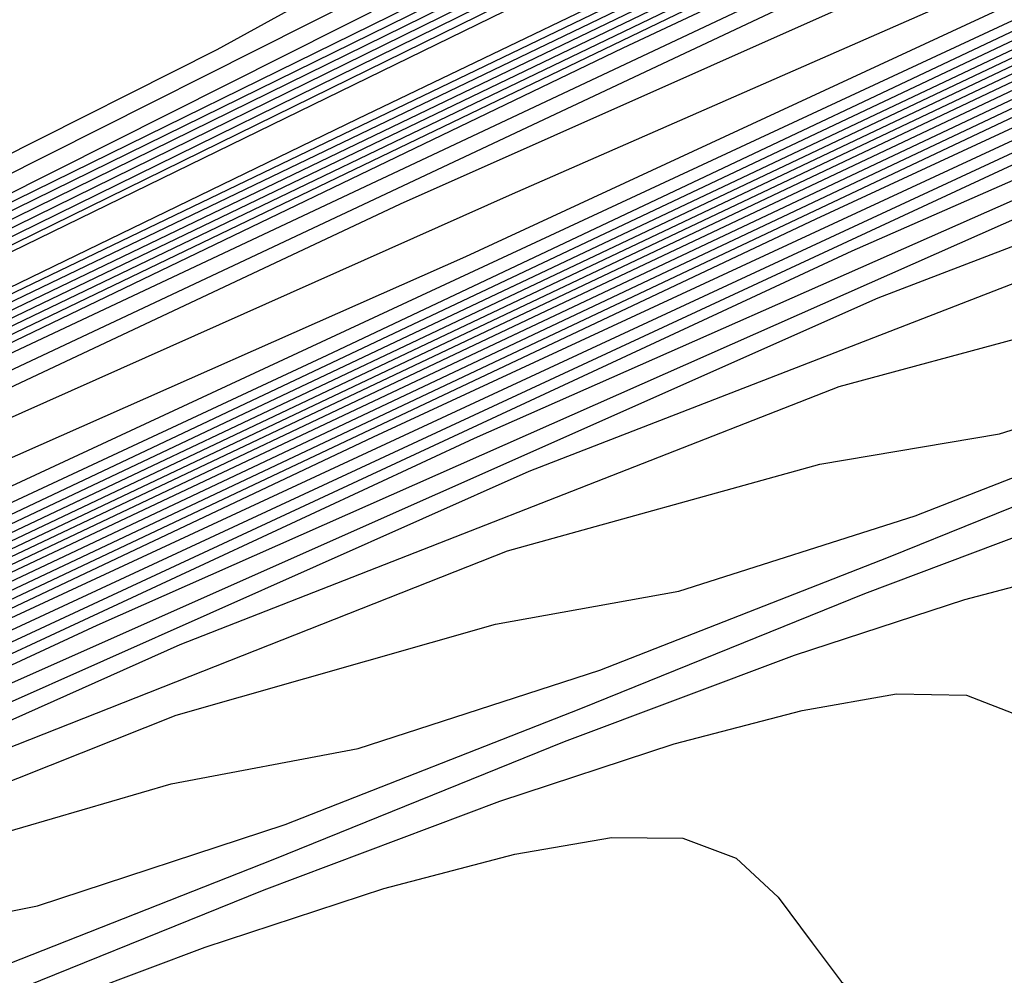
# Model space of a CAD drawing. Extents: x 3249832 to 3255657, y 13789405 to 13793316.
# Tile 556 of 656: x 3254768.1 to 3254771.07, y 13790610.97 to 13790613.85. Entities that reach past the tile are written whole.
import ezdxf

# ---------------------------------------------------------------- set-up
doc = ezdxf.new("R2010")
doc.units = 0
doc.header["$LTSCALE"] = 100
doc.header["$MEASUREMENT"] = 0
for name, color, linetype in [('GRATIO_CON', 10, 'CONTINUOUS'), ('GRATIO_ICON', 7, 'CONTINUOUS'), ('TARGETS_EAST', 7, 'CONTINUOUS')]:
    doc.layers.add(name, color=color, linetype=linetype)

# ---------------------------------------------------------------- blocks, each defined once
blk = doc.blocks.new('Gratio_032316_contours')
at = {"layer": 'GRATIO_CON', "color": 1, "linetype": 'Continuous', "flags": 128}
for points in [[(3254642.139, 13790551.7053), (3254660.6124, 13790560.6687), (3254682.3072, 13790571.2723), (3254700.7352, 13790580.305), (3254711.0317, 13790585.3564), (3254714.825, 13790587.2199), (3254715.3665, 13790587.4896), (3254715.3659, 13790587.4937), (3254715.3657, 13790587.4969), (3254715.3666, 13790587.4975), (3254715.9081, 13790587.7572), (3254719.6861, 13790589.589), (3254729.9352, 13790594.5687), (3254748.2689, 13790603.4881), (3254769.8147, 13790614.0012), (3254788.079, 13790622.9777)], [(3254643.9573, 13790552.6097), (3254661.9705, 13790561.3498), (3254683.1246, 13790571.6892), (3254701.0934, 13790580.4969), (3254711.1333, 13790585.4226), (3254714.8321, 13790587.2398), (3254715.3601, 13790587.5029), (3254715.3596, 13790587.5069), (3254715.3595, 13790587.5098), (3254715.3603, 13790587.5104), (3254715.8805, 13790587.7597), (3254719.5093, 13790589.5191), (3254729.3537, 13790594.3022), (3254746.9632, 13790602.8693), (3254767.6581, 13790612.9672), (3254785.2011, 13790621.5892)], [(3254645.7757, 13790553.5142), (3254663.3285, 13790562.0309), (3254683.9419, 13790572.1067), (3254701.4513, 13790580.6909), (3254711.2342, 13790585.4933), (3254714.8385, 13790587.2659), (3254715.3542, 13790587.5212), (3254715.853, 13790587.7617), (3254719.3325, 13790589.4492), (3254728.7721, 13790594.0356), (3254745.6576, 13790602.2505), (3254765.5015, 13790611.9331), (3254782.3232, 13790620.2006)], [(3254647.5941, 13790554.4186), (3254664.6865, 13790562.712), (3254684.7593, 13790572.5235), (3254701.8095, 13790580.8826), (3254711.336, 13790585.5591), (3254714.8458, 13790587.2852), (3254715.348, 13790587.5339), (3254715.8254, 13790587.7641), (3254719.1557, 13790589.3793), (3254728.1905, 13790593.7691), (3254744.3519, 13790601.6317), (3254763.3449, 13790610.8991), (3254779.4453, 13790618.8121)], [(3254651.2308, 13790556.2274), (3254667.4026, 13790564.0741), (3254686.3942, 13790573.3572), (3254702.526, 13790581.266), (3254711.5395, 13790585.6907), (3254714.8603, 13790587.3239), (3254715.3355, 13790587.5594), (3254715.7702, 13790587.7691), (3254718.8022, 13790589.2396), (3254727.0274, 13790593.236), (3254741.7406, 13790600.3941), (3254759.0318, 13790608.8311), (3254773.6894, 13790616.035)], [(3254653.0492, 13790557.1319), (3254668.7606, 13790564.7552), (3254687.2116, 13790573.774), (3254702.8843, 13790581.4577), (3254711.6412, 13790585.7564), (3254714.8676, 13790587.3433), (3254715.3293, 13790587.5721), (3254715.7426, 13790587.7716), (3254718.6254, 13790589.1697), (3254726.4458, 13790592.9695), (3254740.435, 13790599.7753), (3254756.8752, 13790607.7971), (3254770.8115, 13790614.6465), (3254778.5294, 13790618.5309)], [(3254646.2517, 13790553.9528), (3254654.8675, 13790558.0363), (3254670.1186, 13790565.4362), (3254688.0291, 13790574.1908), (3254703.2426, 13790581.6494), (3254711.743, 13790585.8222), (3254714.8749, 13790587.3627), (3254715.3231, 13790587.5848), (3254715.7151, 13790587.774), (3254718.4486, 13790589.0998), (3254725.8643, 13790592.703), (3254739.1294, 13790599.1565), (3254754.7186, 13790606.7631), (3254767.9336, 13790613.258), (3254775.252, 13790616.9413)], [(3254648.3232, 13790554.9771), (3254656.6859, 13790558.9407), (3254671.4766, 13790566.1173), (3254688.8465, 13790574.6076), (3254703.6008, 13790581.8411), (3254711.8447, 13790585.888), (3254714.8821, 13790587.382), (3254715.3169, 13790587.5976), (3254715.6875, 13790587.7765), (3254718.2718, 13790589.03), (3254725.2827, 13790592.4364), (3254737.8237, 13790598.5377), (3254752.562, 13790605.7291), (3254765.0557, 13790611.8694), (3254771.9746, 13790615.3518)]]:
    blk.add_lwpolyline(points, dxfattribs=at)
at = {"layer": 'GRATIO_CON', "color": 5, "linetype": 'Continuous', "flags": 128}
for points in [[(3254645.4599, 13790553.036), (3254663.069, 13790561.7623), (3254683.7862, 13790571.9554), (3254701.3959, 13790580.5965), (3254711.2365, 13790585.4241), (3254714.8618, 13790587.205), (3254715.3792, 13790587.4629), (3254715.3785, 13790587.4674), (3254715.3782, 13790587.4709), (3254715.379, 13790587.4719), (3254715.9133, 13790587.7279), (3254719.64, 13790589.5343), (3254729.7495, 13790594.4457), (3254747.8375, 13790603.2357), (3254769.1201, 13790613.5531), (3254787.2186, 13790622.2657)], [(3254649.9599, 13790555.2348), (3254666.4373, 13790563.4004), (3254685.823, 13790572.9383), (3254702.301, 13790581.0241), (3254711.5092, 13790585.5415), (3254714.9015, 13790587.208), (3254715.3856, 13790587.4496), (3254715.3848, 13790587.4542), (3254715.3844, 13790587.458), (3254715.3852, 13790587.4591), (3254715.9013, 13790587.7061), (3254719.4996, 13790589.4499), (3254729.2606, 13790594.1916), (3254746.7248, 13790602.6782), (3254767.2733, 13790612.6396), (3254784.7474, 13790621.0516)], [(3254645.8078, 13790553.0477), (3254654.4599, 13790557.4337), (3254669.8056, 13790565.0385), (3254687.8597, 13790573.9222), (3254703.2055, 13790581.4548), (3254711.7805, 13790585.6657), (3254714.9395, 13790587.2206), (3254715.3915, 13790587.4448), (3254715.8892, 13790587.6839), (3254719.3592, 13790589.3654), (3254728.7717, 13790593.9374), (3254745.612, 13790602.1206), (3254765.4264, 13790611.7261), (3254782.2763, 13790619.8376)], [(3254650.9146, 13790555.5543), (3254658.9599, 13790559.6325), (3254673.1739, 13790566.6765), (3254689.8966, 13790574.9051), (3254704.1107, 13790581.8824), (3254712.0533, 13790585.783), (3254714.9794, 13790587.2235), (3254715.3982, 13790587.4313), (3254715.8776, 13790587.6614), (3254719.2191, 13790589.2805), (3254728.2829, 13790593.683), (3254744.4993, 13790601.563), (3254763.5796, 13790610.8126), (3254779.8051, 13790618.6235)], [(3254649.0895, 13790554.2614), (3254654.3182, 13790556.9458), (3254657.5919, 13790558.6919), (3254661.1283, 13790560.5677), (3254667.9599, 13790564.0302), (3254679.9106, 13790569.9526), (3254693.9704, 13790576.8709), (3254705.921, 13790582.737), (3254712.5988, 13790586.0165), (3254715.0585, 13790587.2285), (3254715.4093, 13790587.4057), (3254715.4091, 13790587.4086), (3254715.4097, 13790587.4091), (3254715.4114, 13790587.4072), (3254715.8544, 13790587.617), (3254718.939, 13790589.1106), (3254727.3053, 13790593.1741), (3254742.2739, 13790600.4477), (3254759.8859, 13790608.9855), (3254774.8628, 13790616.1954)], [(3254652.9316, 13790556.1611), (3254659.0279, 13790559.2737), (3254662.7531, 13790561.2358), (3254666.2352, 13790563.0744), (3254672.4599, 13790566.2291), (3254683.2789, 13790571.5906), (3254696.0073, 13790577.8537), (3254706.8262, 13790583.1644), (3254712.8717, 13790586.1333), (3254715.0984, 13790587.2306), (3254715.416, 13790587.3911), (3254715.416, 13790587.3939), (3254715.4167, 13790587.3946), (3254715.4184, 13790587.393), (3254715.843, 13790587.5942), (3254718.799, 13790589.0255), (3254726.8166, 13790592.9197), (3254741.1612, 13790599.8901), (3254758.039, 13790608.072), (3254772.3917, 13790614.9813)], [(3254648.5889, 13790553.912), (3254656.7738, 13790558.0608), (3254663.7375, 13790561.6017), (3254667.9142, 13790563.7796), (3254671.342, 13790565.581), (3254676.9599, 13790568.4279), (3254686.6472, 13790573.2286), (3254698.0442, 13790578.8366), (3254707.7315, 13790583.5918), (3254713.1445, 13790586.2502), (3254715.1383, 13790587.2327), (3254715.4228, 13790587.3765), (3254715.4229, 13790587.3793), (3254715.4236, 13790587.3802), (3254715.4253, 13790587.3788), (3254715.8315, 13790587.5713), (3254718.659, 13790588.9404), (3254726.3278, 13790592.6653), (3254740.0485, 13790599.3324), (3254756.1922, 13790607.1585), (3254769.9205, 13790613.7673), (3254777.6832, 13790617.4194)], [(3254651.4104, 13790555.3035), (3254660.616, 13790559.9605), (3254668.4472, 13790563.9297), (3254673.0754, 13790566.3235), (3254676.4489, 13790568.0877), (3254681.4599, 13790570.6267), (3254690.0155, 13790574.8666), (3254700.0811, 13790579.8195), (3254708.6367, 13790584.0191), (3254713.4173, 13790586.367), (3254715.1783, 13790587.2348), (3254715.4296, 13790587.362), (3254715.4297, 13790587.3647), (3254715.4306, 13790587.3657), (3254715.4323, 13790587.3646), (3254715.8201, 13790587.5485), (3254718.5189, 13790588.8554), (3254725.8391, 13790592.4108), (3254738.9357, 13790598.7748), (3254754.3453, 13790606.2449), (3254767.4494, 13790612.5532), (3254774.8722, 13790616.0455)], [(3254647.5106, 13790553.2224), (3254657.0534, 13790558.0863), (3254668.3003, 13790563.7598), (3254677.8665, 13790568.5857), (3254683.3978, 13790571.4112), (3254686.6626, 13790573.101), (3254690.46, 13790575.0244), (3254696.7522, 13790578.1426), (3254704.1549, 13790581.7852), (3254710.4471, 13790584.8739), (3254713.963, 13790586.6006), (3254715.2582, 13790587.2389), (3254715.4431, 13790587.3328), (3254715.4435, 13790587.3354), (3254715.4445, 13790587.3367), (3254715.4462, 13790587.3361), (3254715.7971, 13790587.5028), (3254718.2389, 13790588.6852), (3254724.8615, 13790591.9019), (3254736.7103, 13790597.6595), (3254750.6516, 13790604.4179), (3254762.5071, 13790610.1251), (3254769.2501, 13790613.2977), (3254772.4608, 13790614.7267)], [(3254691.7695, 13790575.6077), (3254694.96, 13790577.2233), (3254700.1205, 13790579.7806), (3254706.1918, 13790582.7681), (3254711.3523, 13790585.3012), (3254714.2359, 13790586.7174), (3254715.2981, 13790587.241), (3254715.4499, 13790587.3183), (3254715.4504, 13790587.3208), (3254715.4515, 13790587.3223), (3254715.4532, 13790587.3219), (3254715.7857, 13790587.4799), (3254718.0989, 13790588.6002), (3254724.3728, 13790591.6475), (3254735.5976, 13790597.1019), (3254748.8048, 13790603.5044), (3254760.036, 13790608.911), (3254766.439, 13790611.9238), (3254769.587, 13790613.3281), (3254772.1591, 13790614.4553)], [(3254687.2858, 13790573.2417), (3254693.7202, 13790576.4989), (3254696.8763, 13790578.1144), (3254699.46, 13790579.4221), (3254703.4888, 13790581.4187), (3254708.2287, 13790583.751), (3254712.2575, 13790585.7286), (3254714.5087, 13790586.8342), (3254715.338, 13790587.2431), (3254715.4567, 13790587.3037), (3254715.4573, 13790587.3062), (3254715.4584, 13790587.3078), (3254715.4602, 13790587.3077), (3254715.7742, 13790587.4571), (3254717.9589, 13790588.5151), (3254723.884, 13790591.393), (3254734.4849, 13790596.5443), (3254746.9579, 13790602.5908), (3254757.5648, 13790607.6969), (3254763.628, 13790610.5499), (3254766.7132, 13790611.9296), (3254769.4468, 13790613.139), (3254773.8018, 13790615.1582)], [(3254691.9954, 13790575.5697), (3254698.8813, 13790579.0427), (3254701.9832, 13790580.621), (3254703.96, 13790581.621), (3254706.8571, 13790583.0567), (3254710.2655, 13790584.7338), (3254713.1627, 13790586.1559), (3254714.7816, 13790586.951), (3254715.378, 13790587.2452), (3254715.4634, 13790587.2891), (3254715.4641, 13790587.2915), (3254715.4654, 13790587.2933), (3254715.4671, 13790587.2935), (3254715.7628, 13790587.4342), (3254717.8189, 13790588.43), (3254723.3953, 13790591.1386), (3254733.3722, 13790595.9866), (3254745.1111, 13790601.6773), (3254755.0937, 13790606.4829), (3254760.817, 13790609.176), (3254763.8393, 13790610.531), (3254766.7345, 13790611.8227), (3254771.4153, 13790614)], [(3254687.5111, 13790573.2582), (3254701.4147, 13790580.2257), (3254709.2037, 13790584.1304), (3254712.1969, 13790585.6344), (3254712.96, 13790586.0188), (3254713.5937, 13790586.3332), (3254714.3394, 13790586.7008), (3254714.9737, 13790587.0132), (3254715.3288, 13790587.1891), (3254715.4606, 13790587.2552), (3254715.4811, 13790587.2651), (3254715.7399, 13790587.3885), (3254717.5388, 13790588.2599), (3254722.4177, 13790590.6297), (3254731.1468, 13790594.8713), (3254741.4174, 13790599.8502), (3254750.1514, 13790604.0547), (3254755.1949, 13790606.4282), (3254758.0917, 13790607.7338), (3254761.31, 13790609.19), (3254766.6422, 13790611.6836), (3254773.1773, 13790614.7751)], [(3254650.9017, 13790554.6653), (3254658.8371, 13790558.7771), (3254673.0892, 13790565.9887), (3254689.8746, 13790574.4203), (3254704.1484, 13790581.5711), (3254712.1263, 13790585.5666), (3254715.0665, 13790587.04), (3254715.4881, 13790587.251), (3254715.7284, 13790587.3657), (3254717.3988, 13790588.1749), (3254721.929, 13790590.3752), (3254730.0341, 13790594.3137), (3254739.5705, 13790598.9367), (3254747.6802, 13790602.8407), (3254752.3838, 13790605.0543), (3254755.2179, 13790606.3353), (3254758.5977, 13790607.8737), (3254764.2556, 13790610.5253), (3254771.1907, 13790613.8082)], [(3254652.1037, 13790555.2502), (3254659.8925, 13790559.2859), (3254673.8812, 13790566.3638), (3254690.3563, 13790574.639), (3254704.3657, 13790581.6567), (3254712.195, 13790585.5772), (3254715.0794, 13790587.0229), (3254715.4916, 13790587.2315), (3254715.4923, 13790587.2341), (3254715.4936, 13790587.2363), (3254715.4952, 13790587.2371), (3254715.717, 13790587.343), (3254717.2588, 13790588.0898), (3254721.4402, 13790590.1208), (3254728.9214, 13790593.7561), (3254737.7237, 13790598.0232), (3254745.2091, 13790601.6266), (3254749.5728, 13790603.6804), (3254752.344, 13790604.9367), (3254755.8855, 13790606.5574), (3254761.8691, 13790609.3671), (3254769.2041, 13790612.8413), (3254776.1088, 13790616.118)], [(3254650.5295, 13790554.2765), (3254653.3056, 13790555.8352), (3254660.9478, 13790559.7949), (3254674.6731, 13790566.7396), (3254690.838, 13790574.8591), (3254704.5835, 13790581.7451), (3254712.2651, 13790585.5926), (3254715.0949, 13790587.012), (3254715.4992, 13790587.2173), (3254715.4997, 13790587.2202), (3254715.5008, 13790587.2224), (3254715.5022, 13790587.2231), (3254715.7056, 13790587.3202), (3254717.1188, 13790588.0047), (3254720.9515, 13790589.8664), (3254727.8087, 13790593.1984), (3254735.8769, 13790597.1097), (3254742.7379, 13790600.4126), (3254746.7617, 13790602.3065), (3254749.4702, 13790603.5381), (3254753.1732, 13790605.2411), (3254759.4825, 13790608.2089), (3254767.2174, 13790611.8744), (3254774.4989, 13790615.3301)], [(3254653.0399, 13790555.5064), (3254655.7096, 13790557.0052), (3254663.0585, 13790560.8129), (3254676.257, 13790567.4911), (3254691.8012, 13790575.2992), (3254705.0188, 13790581.9215), (3254712.405, 13790585.6223), (3254715.1255, 13790586.9884), (3254715.5137, 13790587.187), (3254715.5139, 13790587.1907), (3254715.5149, 13790587.1935), (3254715.5162, 13790587.1948), (3254715.6827, 13790587.2745), (3254716.8387, 13790587.8346), (3254719.9739, 13790589.3575), (3254725.5832, 13790592.0832), (3254732.1832, 13790595.2826), (3254737.7956, 13790597.9844), (3254741.1396, 13790599.5586), (3254743.7225, 13790600.741), (3254747.7487, 13790602.6085), (3254754.7095, 13790605.8925), (3254763.2441, 13790609.9406), (3254771.2789, 13790613.7544)], [(3254692.2829, 13790575.5193), (3254705.2366, 13790582.0098), (3254712.4751, 13790585.6374), (3254715.1409, 13790586.9771), (3254715.5211, 13790587.1724), (3254715.5211, 13790587.1764), (3254715.522, 13790587.1793), (3254715.5233, 13790587.1807), (3254715.6712, 13790587.2517), (3254716.6987, 13790587.7496), (3254719.4852, 13790589.103), (3254724.4705, 13790591.5255), (3254730.3363, 13790594.3691), (3254735.3245, 13790596.7704), (3254738.3286, 13790598.1847), (3254740.8487, 13790599.3424), (3254745.0364, 13790601.2922), (3254752.3229, 13790604.7343), (3254761.2575, 13790608.9736), (3254769.6689, 13790612.9665), (3254775.8378, 13790615.8811)], [(3254677.8408, 13790568.2426), (3254692.7645, 13790575.7394), (3254705.4543, 13790582.0981), (3254712.5451, 13790585.6526), (3254715.1564, 13790586.9658), (3254715.5285, 13790587.1578), (3254715.5284, 13790587.1621), (3254715.5291, 13790587.1652), (3254715.5303, 13790587.1667), (3254715.6598, 13790587.2289), (3254716.5587, 13790587.6645), (3254718.9964, 13790588.8486), (3254723.3578, 13790590.9679), (3254728.4895, 13790593.4556), (3254732.8533, 13790595.5563), (3254735.5176, 13790596.8108), (3254737.9749, 13790597.9438), (3254742.3242, 13790599.9759), (3254749.9364, 13790603.5761), (3254759.2708, 13790608.0067), (3254768.0589, 13790612.1786), (3254774.5039, 13790615.224)], [(3254678.6327, 13790568.6184), (3254693.2462, 13790575.9595), (3254705.672, 13790582.1864), (3254712.6152, 13790585.6677), (3254715.1718, 13790586.9544), (3254715.5359, 13790587.1432), (3254715.5356, 13790587.1479), (3254715.5363, 13790587.151), (3254715.5373, 13790587.1526), (3254715.6484, 13790587.2061), (3254716.4187, 13790587.5794), (3254718.5077, 13790588.5941), (3254722.2451, 13790590.4102), (3254726.6426, 13790592.542), (3254730.3822, 13790594.3422), (3254732.7065, 13790595.4369), (3254735.101, 13790596.5452), (3254739.6119, 13790598.6596), (3254747.5498, 13790602.4179), (3254757.2842, 13790607.0398), (3254766.4489, 13790611.3907), (3254773.17, 13790614.5669)], [(3254680.2165, 13790569.3699), (3254694.2095, 13790576.3997), (3254706.1075, 13790582.363), (3254712.7553, 13790585.698), (3254715.2027, 13790586.9318), (3254715.5507, 13790587.114), (3254715.5501, 13790587.1193), (3254715.5505, 13790587.1228), (3254715.5514, 13790587.1245), (3254715.6255, 13790587.1605), (3254716.1386, 13790587.4093), (3254717.5302, 13790588.0852), (3254720.0197, 13790589.295), (3254722.9489, 13790590.715), (3254725.4399, 13790591.9141), (3254727.0844, 13790592.6891), (3254729.3534, 13790593.7481), (3254734.1874, 13790596.027), (3254742.7767, 13790600.1014), (3254753.3109, 13790605.106), (3254763.2289, 13790609.8149), (3254770.5022, 13790613.2526), (3254775.2309, 13790615.445)], [(3254681.0084, 13790569.7457), (3254694.6911, 13790576.6198), (3254706.3252, 13790582.4514), (3254712.8253, 13790585.7131), (3254715.2181, 13790586.9205), (3254715.5581, 13790587.0994), (3254715.5573, 13790587.105), (3254715.5577, 13790587.1086), (3254715.5585, 13790587.1105), (3254715.614, 13790587.1377), (3254715.9986, 13790587.3243), (3254717.0414, 13790587.8308), (3254718.907, 13790588.7373), (3254721.1021, 13790589.8014), (3254722.9687, 13790590.7), (3254724.2734, 13790591.3152), (3254726.4795, 13790592.3495), (3254731.4751, 13790594.7106), (3254740.3902, 13790598.9432), (3254751.3242, 13790604.1391), (3254761.6189, 13790609.027), (3254769.1683, 13790612.5955), (3254774.0756, 13790614.8726)], [(3254681.8003, 13790570.1215), (3254695.1728, 13790576.8399), (3254706.5429, 13790582.5397), (3254712.8954, 13790585.7283), (3254715.2336, 13790586.9092), (3254715.5655, 13790587.0848), (3254715.5646, 13790587.0908), (3254715.5648, 13790587.0945), (3254715.5655, 13790587.0964), (3254715.6026, 13790587.1149), (3254715.8586, 13790587.2392), (3254716.5526, 13790587.5763), (3254717.7943, 13790588.1797), (3254719.2552, 13790588.8879), (3254720.4976, 13790589.486), (3254721.4623, 13790589.9413), (3254723.6057, 13790590.9509), (3254728.7628, 13790593.3943), (3254738.0036, 13790597.785), (3254749.3376, 13790603.1722), (3254760.0089, 13790608.2391), (3254767.8344, 13790611.9384), (3254772.9202, 13790614.3002)], [(3254735.6171, 13790596.6268), (3254747.3509, 13790602.2053), (3254758.3989, 13790607.4512), (3254766.5005, 13790611.2813), (3254771.7648, 13790613.7278)], [(3254684.1761, 13790571.2487), (3254696.618, 13790577.4994), (3254707.1969, 13790582.802), (3254713.1074, 13790585.7679), (3254715.2826, 13790586.8659), (3254715.5906, 13790587.0293), (3254715.5881, 13790587.0358), (3254715.5865, 13790587.0411), (3254715.5857, 13790587.0455), (3254715.5857, 13790587.0491), (3254715.5862, 13790587.0517), (3254715.5868, 13790587.0533), (3254715.8668, 13790587.1867), (3254717.823, 13790588.1171), (3254723.1317, 13790590.6428), (3254732.719, 13790595.2041), (3254744.5101, 13790600.8106), (3254755.6802, 13790606.114), (3254763.9812, 13790610.0377), (3254769.4727, 13790612.5918), (3254772.7913, 13790614.058)], [(3254684.968, 13790571.6245), (3254697.0997, 13790577.7194), (3254707.4147, 13790582.8902), (3254713.1775, 13790585.7827), (3254715.2982, 13790586.854), (3254715.5983, 13790587.014), (3254715.5956, 13790587.0209), (3254715.5938, 13790587.0266), (3254715.5929, 13790587.0311), (3254715.5928, 13790587.0347), (3254715.5933, 13790587.0371), (3254715.5941, 13790587.0382), (3254715.8655, 13790587.1668), (3254717.7598, 13790588.067), (3254722.9002, 13790590.5119), (3254732.1888, 13790594.9308), (3254743.6448, 13790600.3775), (3254754.5666, 13790605.5623), (3254762.7944, 13790609.4506), (3254768.3357, 13790612.0281), (3254771.74, 13790613.536)], [(3254685.7599, 13790572.0002), (3254697.5813, 13790577.9395), (3254707.6325, 13790582.9783), (3254713.2477, 13790585.7974), (3254715.3139, 13790586.8421), (3254715.6059, 13790586.9987), (3254715.6031, 13790587.0061), (3254715.6012, 13790587.0121), (3254715.6002, 13790587.0168), (3254715.6, 13790587.0202), (3254715.6005, 13790587.0224), (3254715.6014, 13790587.0231), (3254715.8641, 13790587.1469), (3254717.6967, 13790588.0169), (3254722.6687, 13790590.3811), (3254731.6586, 13790594.6574), (3254742.7795, 13790599.9444), (3254753.4529, 13790605.0106), (3254761.6075, 13790608.8634), (3254767.1987, 13790611.4645), (3254770.6888, 13790613.014), (3254772.5688, 13790613.737)], [(3254686.5518, 13790572.376), (3254698.063, 13790578.1595), (3254707.8503, 13790583.0665), (3254713.3179, 13790585.8122), (3254715.3295, 13790586.8301), (3254715.6136, 13790586.9834), (3254715.6106, 13790586.9912), (3254715.6085, 13790586.9975), (3254715.6074, 13790587.0024), (3254715.6072, 13790587.0058), (3254715.6076, 13790587.0078), (3254715.6086, 13790587.008), (3254715.8627, 13790587.127), (3254717.6335, 13790587.9669), (3254722.4373, 13790590.2503), (3254731.1285, 13790594.3841), (3254741.9141, 13790599.5112), (3254752.3392, 13790604.4589), (3254760.4207, 13790608.2763), (3254766.0618, 13790610.9008), (3254769.6376, 13790612.4919), (3254771.5699, 13790613.2422)], [(3254740.1834, 13790598.645), (3254750.1119, 13790603.3555), (3254758.047, 13790607.102), (3254763.7878, 13790609.7735), (3254767.5351, 13790611.4478), (3254769.5723, 13790612.2526), (3254770.5131, 13790612.5133), (3254771.0542, 13790612.605), (3254771.7483, 13790612.8231)], [(3254739.3181, 13790598.2119), (3254748.9983, 13790602.8038), (3254756.8601, 13790606.5149), (3254762.6509, 13790609.2098), (3254766.4839, 13790610.9258), (3254768.5735, 13790611.7578), (3254769.5359, 13790612.0316), (3254770.0882, 13790612.131), (3254770.7995, 13790612.358), (3254771.6467, 13790612.6884)], [(3254738.4527, 13790597.7787), (3254747.8846, 13790602.2521), (3254755.6733, 13790605.9278), (3254761.5139, 13790608.6462), (3254765.4327, 13790610.4038), (3254767.5746, 13790611.263), (3254768.5586, 13790611.55), (3254769.1222, 13790611.657), (3254769.8506, 13790611.8928), (3254770.7199, 13790612.2331), (3254771.5537, 13790612.5702)], [(3254737.5874, 13790597.3456), (3254746.7709, 13790601.7004), (3254754.4864, 13790605.3406), (3254760.3769, 13790608.0825), (3254764.3815, 13790609.8817), (3254766.5758, 13790610.7681), (3254767.5814, 13790611.0683), (3254768.1563, 13790611.1829), (3254768.9018, 13790611.4277), (3254769.7931, 13790611.7779), (3254770.6487, 13790612.1239), (3254771.3243, 13790612.3782)], [(3254744.5436, 13790600.597), (3254752.1128, 13790604.1664), (3254758.103, 13790606.9552), (3254762.279, 13790608.8376), (3254764.5781, 13790609.7785), (3254765.6269, 13790610.105), (3254766.2243, 13790610.2349), (3254767.0041, 13790610.4973), (3254767.9395, 13790610.8674), (3254768.8386, 13790611.2314), (3254769.5488, 13790611.4987), (3254770.0744, 13790611.6706), (3254770.4594, 13790611.7717), (3254770.744, 13790611.8211), (3254770.9541, 13790611.8178), (3254771.1122, 13790611.7559)], [(3254761.2278, 13790608.3156), (3254763.5793, 13790609.2837), (3254764.6497, 13790609.6233), (3254765.2583, 13790609.7608), (3254766.0552, 13790610.0322), (3254767.0127, 13790610.4121), (3254767.9336, 13790610.7851), (3254768.661, 13790611.0589), (3254769.1994, 13790611.235), (3254769.5938, 13790611.3385), (3254769.8852, 13790611.3893), (3254770.0999, 13790611.3869), (3254770.2605, 13790611.3262), (3254770.3871, 13790611.2095), (3254770.4899, 13790611.0716), (3254770.5766, 13790610.9551), (3254770.6544, 13790610.8895), (3254770.7273, 13790610.8527), (3254770.799, 13790610.8098), (3254770.8712, 13790610.7348), (3254770.9387, 13790610.6382), (3254770.9946, 13790610.5395), (3254771.0597, 13790610.4663), (3254771.2658, 13790610.4787)]]:
    blk.add_lwpolyline(points, dxfattribs=at)
at = {"layer": 'GRATIO_ICON', "color": 7, "linetype": 'Continuous', "flags": 128}
for points in [[(3254649.4124, 13790555.323), (3254666.0445, 13790563.393), (3254685.5768, 13790572.9403), (3254702.1678, 13790581.0743), (3254711.4377, 13790585.6249), (3254714.8531, 13790587.3046), (3254715.3418, 13790587.5467), (3254715.7978, 13790587.7666), (3254718.979, 13790589.3094), (3254727.609, 13790593.5026), (3254743.0463, 13790601.0129), (3254761.1884, 13790609.8651), (3254776.5674, 13790617.4236)], [(3254650.3946, 13790556.0014), (3254658.5043, 13790559.8452), (3254672.8347, 13790566.7984), (3254689.6639, 13790575.0245), (3254703.9591, 13790582.0328), (3254711.9464, 13790585.9538), (3254714.8894, 13790587.4014), (3254715.3107, 13790587.6103), (3254715.6599, 13790587.779), (3254718.095, 13790588.9601), (3254724.7011, 13790592.1699), (3254736.5181, 13790597.9189), (3254750.4054, 13790604.6951), (3254762.1777, 13790610.4809), (3254768.6972, 13790613.7622), (3254771.0169, 13790615.0384), (3254771.2377, 13790615.3126)], [(3254652.4307, 13790556.1481), (3254656.0215, 13790558.061), (3254663.4599, 13790561.8314), (3254676.5423, 13790568.3146), (3254691.9335, 13790575.888), (3254705.0159, 13790582.3099), (3254712.3263, 13790585.9001), (3254715.0195, 13790587.2261), (3254715.4051, 13790587.4175), (3254715.8661, 13790587.6387), (3254719.079, 13790589.1955), (3254727.7941, 13790593.4286), (3254743.3866, 13790601.0054), (3254761.7327, 13790609.8991), (3254777.334, 13790617.4094)], [(3254645.557, 13790552.2637), (3254654.2319, 13790556.6949), (3254664.4581, 13790561.8601), (3254673.1568, 13790566.2577), (3254678.2366, 13790568.8673), (3254681.5558, 13790570.5944), (3254685.96, 13790572.8256), (3254693.3838, 13790576.5046), (3254702.118, 13790580.8023), (3254709.5419, 13790584.4465), (3254713.6902, 13790586.4838), (3254715.2182, 13790587.2369), (3254715.4363, 13790587.3474), (3254715.4366, 13790587.35), (3254715.4375, 13790587.3512), (3254715.4393, 13790587.3504), (3254715.8086, 13790587.5256), (3254718.3789, 13790588.7703), (3254725.3503, 13790592.1564), (3254737.823, 13790598.2172), (3254752.4985, 13790605.3314), (3254764.9782, 13790611.3391), (3254772.0611, 13790614.6716)], [(3254743.2642, 13790600.7638), (3254752.6225, 13790605.2688), (3254758.0059, 13790607.8021), (3254760.9655, 13790609.1324), (3254764.0223, 13790610.5063), (3254769.0287, 13790612.8418), (3254775.164, 13790615.742)], [(3254651.7847, 13790554.8915), (3254654.5076, 13790556.4202), (3254662.0031, 13790560.3039), (3254675.4651, 13790567.1153), (3254691.3196, 13790575.0792), (3254704.8011, 13790581.8331), (3254712.335, 13790585.6071), (3254715.1101, 13790586.9997), (3254715.5062, 13790587.2016), (3254715.5066, 13790587.205), (3254715.5077, 13790587.2076), (3254715.5092, 13790587.2088), (3254715.6941, 13790587.2973), (3254716.9787, 13790587.9197), (3254720.4627, 13790589.6119), (3254726.696, 13790592.6408), (3254734.03, 13790596.1961), (3254740.2668, 13790599.1985), (3254743.9507, 13790600.9325), (3254746.5964, 13790602.1395), (3254750.4609, 13790603.9248), (3254757.096, 13790607.0507), (3254765.2308, 13790610.9075), (3254772.8889, 13790614.5422)], [(3254679.4246, 13790568.9942), (3254693.7278, 13790576.1796), (3254705.8897, 13790582.2747), (3254712.6852, 13790585.6828), (3254715.1872, 13790586.9431), (3254715.5433, 13790587.1286), (3254715.5429, 13790587.1336), (3254715.5434, 13790587.1369), (3254715.5444, 13790587.1386), (3254715.6369, 13790587.1833), (3254716.2787, 13790587.4944), (3254718.0189, 13790588.3397), (3254721.1324, 13790589.8526), (3254724.7958, 13790591.6285), (3254727.911, 13790593.1282), (3254729.8955, 13790594.063), (3254732.2272, 13790595.1466), (3254736.8996, 13790597.3433), (3254745.1633, 13790601.2597), (3254755.2975, 13790606.0729), (3254764.8389, 13790610.6028), (3254771.8361, 13790613.9098)], [(3254683.3842, 13790570.8729), (3254696.1363, 13790577.2794), (3254706.9791, 13790582.7139), (3254713.0372, 13790585.7532), (3254715.2669, 13790586.8778), (3254715.5829, 13790587.0446), (3254715.5806, 13790587.0506), (3254715.5791, 13790587.0557), (3254715.5784, 13790587.0599), (3254715.8668, 13790587.2007), (3254717.8851, 13790588.1638), (3254723.3626, 13790590.7721), (3254733.249, 13790595.477), (3254745.3755, 13790601.2437), (3254756.7939, 13790606.6657), (3254765.1681, 13790610.6249), (3254770.6097, 13790613.1555), (3254773.8425, 13790614.5801)], [(3254687.3437, 13790572.7518), (3254698.5447, 13790578.3795), (3254708.0681, 13790583.1546), (3254713.3881, 13790585.8269), (3254715.3451, 13790586.8182), (3254715.6212, 13790586.9681), (3254715.6181, 13790586.9764), (3254715.6159, 13790586.983), (3254715.6147, 13790586.988), (3254715.6143, 13790586.9914), (3254715.6148, 13790586.9931), (3254715.6159, 13790586.993), (3254715.8614, 13790587.1071), (3254717.5703, 13790587.9168), (3254722.2058, 13790590.1195), (3254730.5983, 13790594.1107), (3254741.0488, 13790599.0781), (3254751.2256, 13790603.9072), (3254759.2338, 13790607.6892), (3254764.9248, 13790610.3372), (3254768.5864, 13790611.9699), (3254770.5711, 13790612.7474), (3254771.4904, 13790612.9949)], [(3254736.722, 13790596.9125), (3254745.6573, 13790601.1487), (3254753.2996, 13790604.7535), (3254759.2399, 13790607.5188), (3254763.3302, 13790609.3597), (3254765.577, 13790610.2733), (3254766.6042, 13790610.5866), (3254767.1903, 13790610.7089), (3254767.9529, 13790610.9625), (3254768.8663, 13790611.3226), (3254769.7436, 13790611.6776), (3254770.4365, 13790611.9384), (3254770.9494, 13790612.1062), (3254771.3251, 13790612.2048)]]:
    blk.add_lwpolyline(points, dxfattribs=at)

msp = doc.modelspace()

# ---------------------------------------------------------------- block references
at = {"layer": 'TARGETS_EAST'}
msp.add_blockref('Gratio_032316_contours', (0, 0), dxfattribs=at)

doc.saveas('drawing.dxf')
